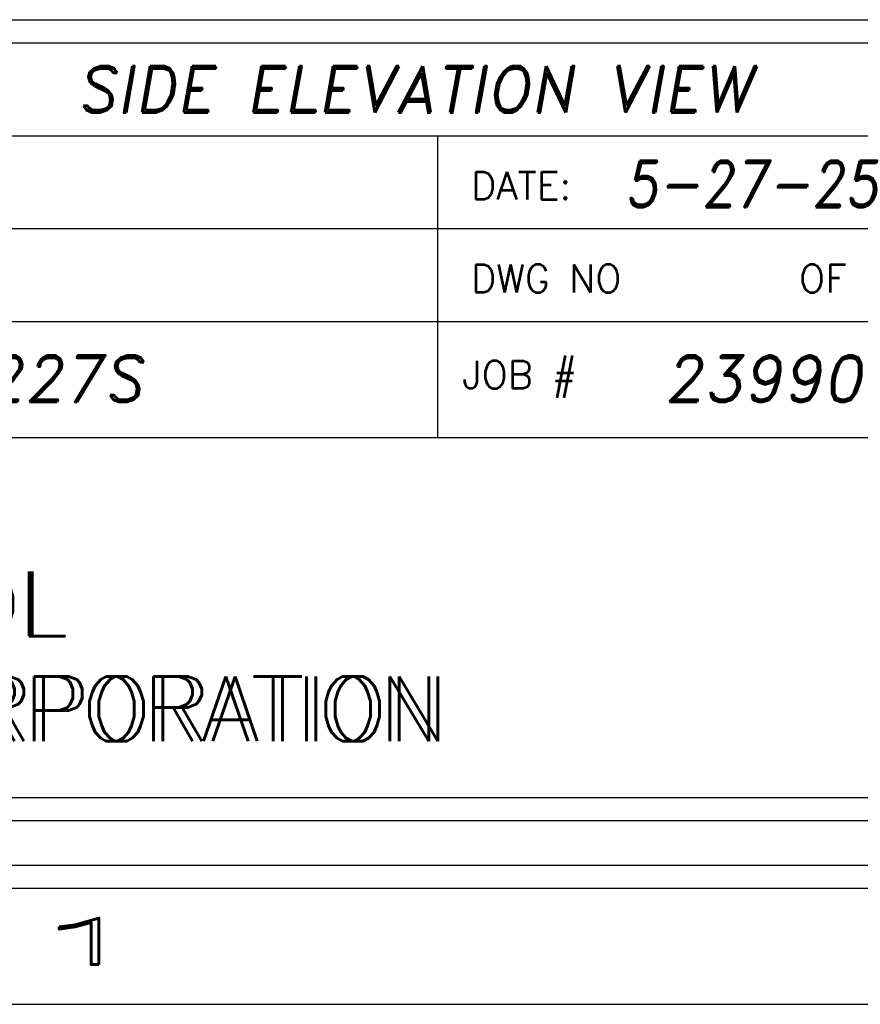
# Model space of a CAD drawing. Header units: inches. Extents: x 220 to 877, y 4 to 174.
# Tile 276 of 656: x 444.54 to 446.35, y 37.75 to 39.87. Entities that reach past the tile are written whole.
import ezdxf
from ezdxf.enums import TextEntityAlignment as Align

# ---------------------------------------------------------------- set-up
doc = ezdxf.new("R2010")
doc.units = ezdxf.units.IN
doc.header["$LTSCALE"] = 0.5
doc.header["$MEASUREMENT"] = 0
doc.layers.add('SID-M-D', color=42, linetype='Continuous')
doc.layers.add('SID-M-S', color=105, linetype='Continuous')
doc.styles.add('PTI', font='romand.shx', dxfattribs={"oblique": 10})
doc.styles.add('R', font='ROMAND.SHX')
doc.styles.add('ROMANS', font='ROMANS.shx', dxfattribs={"height": 0.125})
doc.styles.get("Standard").update_dxf_attribs({"font": 'romans.shx'})

# ---------------------------------------------------------------- blocks, each defined once
blk = doc.blocks.new('*U9')
at = {"layer": 'SID-M-S'}
for p, q in [((-34.00000000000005, -0.2500000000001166), (-1.13242748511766e-14, -0.2499999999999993)), ((-34.00000000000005, -0.3000000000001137), (-1.13242748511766e-14, -0.3)), ((-34.00000000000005, -0.550000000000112), (2.886579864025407e-15, -0.55))]:
    blk.add_line(p, q, dxfattribs=at)
at = {"layer": 'SID-M-D', "style": 'R', "width": 4}
blk.add_text('1', height=0.09999999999, dxfattribs=at).set_placement((-2.327455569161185, -0.464284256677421))
blk = doc.blocks.new('JM_TITTLE_BOX_SID')
at = {"layer": 'SID-M-S'}
for p, q in [((-6.604933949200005, 1.32165344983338), (0.1049989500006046, 1.32165344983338)), ((-1.409017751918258, 0.9216574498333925), (-1.409017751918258, 1.32165344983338)), ((-6.604933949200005, 1.121655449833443), (0.1049989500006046, 1.121655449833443)), ((-6.604933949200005, 0.9216574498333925), (0.1049989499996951, 0.9216574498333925)), ((-1.409017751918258, 0.6716599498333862), (-1.409017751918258, 0.9216574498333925)), ((-4.43498749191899, 0.6716599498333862), (0.1049989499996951, 0.6716599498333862))]:
    blk.add_line(p, q, dxfattribs=at)
for points in [[(1.261213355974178e-13, -0.1549984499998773), (-6.499934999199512, -0.1549984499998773, -0.414213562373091), (-6.654933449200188, 1.163513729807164e-13), (-6.654933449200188, 1.416652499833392, -0.4142135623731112), (-6.499934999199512, 1.571650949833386), (1.261213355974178e-13, 1.571650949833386, -0.4142135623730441), (0.1549984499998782, 1.416652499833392), (0.1549984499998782, 1.163513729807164e-13, -0.4142135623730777)], [(1.261213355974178e-13, -0.1049989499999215), (-6.499934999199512, -0.1049989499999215, -0.4142135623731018), (-6.604933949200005, 1.163513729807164e-13), (-6.604933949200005, 1.416652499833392, -0.4142135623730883), (-6.499934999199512, 1.52165144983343), (1.261213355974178e-13, 1.52165144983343, -0.414213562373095), (0.1049989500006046, 1.416652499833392), (0.1049989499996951, 1.163513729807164e-13, -0.414213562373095)]]:
    blk.add_lwpolyline(points, format="xyb", close=True, dxfattribs=at)
at = {"layer": 'SID-M-D', "style": 'ROMANS'}
for s, p in [('DATE:', (-1.336888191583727, 1.184117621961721)), ('DWG NO', (-1.336888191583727, 0.9841196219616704)), ('OF', (-0.6304765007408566, 0.9841196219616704)), ('JOB #', (-1.35556529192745, 0.7766631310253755))]:
    blk.add_text(s, height=0.0599994, dxfattribs=at).set_placement(p)
at = {"layer": 'SID-M-D', "style": 'PTI', "oblique": 10}
for tag, p in [('CUSTOMER', (-5.990553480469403, 1.371591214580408)), ('DIEDATAINFO', (-2.18746001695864, 1.371591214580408)), ('PARTDESCRIPTION', (-5.966376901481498, 1.169693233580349)), ('00-00-00', (-1.009105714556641, 1.167793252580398)), ('PARTNUMBER', (-5.81595049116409, 0.9696952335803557)), ('REV', (-3.360356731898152, 0.9696952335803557)), ('SCALE', (-2.520436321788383, 0.9677952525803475)), ('SH', (-0.8571950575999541, 0.9677952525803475)), ('SHX', (-0.4057438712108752, 0.9677952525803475)), ('TOOL', (-2.472915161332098, 0.7480887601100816)), ('JOB', (-0.9225366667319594, 0.7480887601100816)), ('WTD', (-3.839149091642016, 0.7480887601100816))]:
    blk.add_attdef(tag, p, '', height=0.09999900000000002, dxfattribs=at)
blk.add_attdef('BUILT', text='', height=0.2499630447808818, dxfattribs=at).set_placement((-2.336101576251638, 0.2076912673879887), align=Align.CENTER)
blk = doc.blocks.new('*U19')
at = {"layer": 'SID-M-D', "color": 42, "linetype": 'Continuous', "lineweight": 0, "char_height": 0.139734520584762, "attachment_point": 1}
for s, insert in [('{TOOL}', (-2.665973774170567, 0.3826812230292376)), ('{CORPORATION}', (-2.665973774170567, 0.1564443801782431))]:
    blk.add_mtext(s, dxfattribs=dict(at, insert=insert))
at = {"layer": 'SID-M-S', "color": 42}
for s, p in [('TOOL', (-2.672627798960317, 0.2429467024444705)), ('CORPORATION', (-2.68593584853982, 0.01670985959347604))]:
    blk.add_text(s, height=0.139734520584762, dxfattribs=at).set_placement(p)

msp = doc.modelspace()

# ---------------------------------------------------------------- block references
at = {"layer": 'SID-M-D'}
msp.add_blockref('*U9', (446.851711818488, 38.30166505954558), dxfattribs=at)
at = {"layer": 'SID-M-S'}
ref = msp.add_blockref('JM_TITTLE_BOX_SID', (446.851711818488, 38.30166505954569), dxfattribs=at)
ref.add_attrib('00-00-00', '5-27-25', (445.8426061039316, 39.46945831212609), dxfattribs={"layer": 'SID-M-D', "height": 0.09999900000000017, "style": 'PTI', "oblique": 9.999999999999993})
ref.add_attrib('TOOL', 'P227S', (444.3787966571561, 39.04975381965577), dxfattribs={"layer": 'SID-M-D', "height": 0.09999900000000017, "style": 'PTI', "oblique": 9.999999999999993})
ref.add_attrib('JOB', '23990', (445.9291751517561, 39.04975381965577), dxfattribs={"layer": 'SID-M-D', "height": 0.09999900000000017, "style": 'PTI', "oblique": 9.999999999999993})
ref.add_attrib('DIEDATAINFO', 'SIDE ELEVATION VIEW', (444.6642518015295, 39.6732562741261), dxfattribs={"layer": 'SID-M-D', "height": 0.09999900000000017, "style": 'PTI', "oblique": 9.999999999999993})
msp.add_blockref('*U19', (446.851711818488, 38.30166505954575), dxfattribs=at)

doc.saveas('drawing.dxf')
